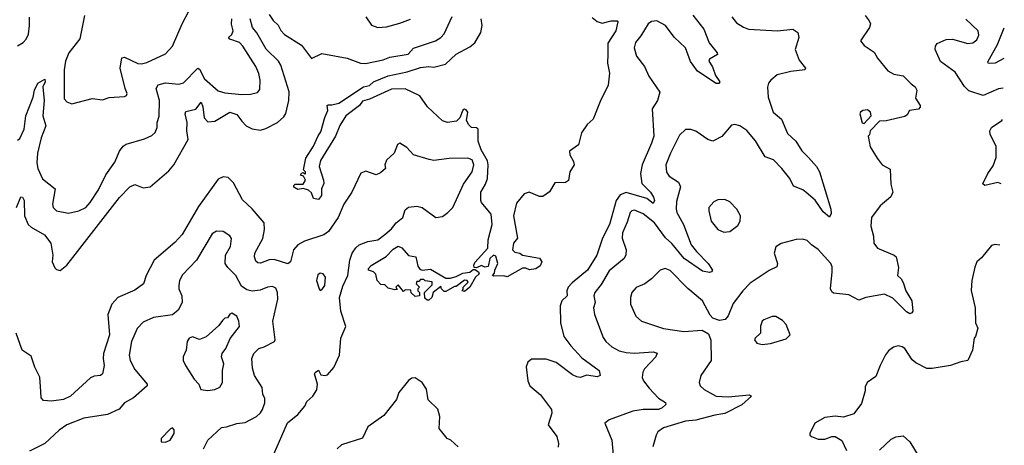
# Model space of a CAD drawing. Extents: x 1690054 to 1842981, y 782881 to 914114.
# Tile 506 of 656: x 1834078 to 1839870, y 794015 to 796520. Entities that reach past the tile are written whole.
import ezdxf

# ---------------------------------------------------------------- set-up
doc = ezdxf.new("R2010")
doc.units = 0

msp = doc.modelspace()

# ---------------------------------------------------------------- linework, layer by layer
at = {"layer": '0CON10XD'}
for points in [[(1834459.2, 796545), (1834432.3, 796407.7), (1834366.7, 796325), (1834347.2, 796275), (1834340, 796225), (1834338.9, 796055), (1834355, 796035.6), (1834385, 796025.6), (1834505, 796055.8), (1834565, 796048.8), (1834605, 796062), (1834695, 796068), (1834706.9, 796073.1), (1834710.8, 796085), (1834698.6, 796115), (1834668.2, 796235), (1834678.8, 796295), (1834695, 796300), (1834773, 796263), (1834795, 796261.1), (1834825, 796267.8), (1834935, 796318.9), (1834976.7, 796365), (1835033.8, 796496.2), (1835075.8, 796574.2)], [(1835545, 796550), (1835568.5, 796515), (1835598.2, 796488.2), (1835615, 796456.5), (1835635, 796432.2), (1835735, 796370.4), (1835795, 796290.8), (1835855, 796321.4), (1836005, 796294), (1836082.5, 796265), (1836111.8, 796261.8), (1836215.3, 796284.7), (1836255, 796299.5), (1836362.5, 796317.5), (1836395, 796352.2), (1836523.8, 796395), (1836554.6, 796415.4), (1836575, 796437.5), (1836621.8, 796538.2)], [(1836115, 796537.7), (1836147.1, 796487.1), (1836185, 796473.3), (1836235, 796477.3), (1836315, 796500), (1836376.8, 796523.2)], [(1838037.6, 796547.6), (1838102.8, 796465), (1838134.7, 796384.7), (1838180, 796325), (1838182.5, 796315), (1838135, 796288), (1838132, 796275), (1838152.6, 796242.6), (1838171.9, 796191.9), (1838197.5, 796155), (1838190, 796145), (1838175, 796144), (1838065, 796216.7), (1838024, 796274), (1837994.9, 796354.9), (1837927.7, 796417.7), (1837876.1, 796485), (1837825, 796513.1), (1837795, 796509.1), (1837775, 796495.6), (1837732.7, 796425), (1837701.1, 796385), (1837693.3, 796355), (1837705.6, 796305), (1837752.9, 796245), (1837778, 796188), (1837843.9, 796093.9), (1837830, 796045), (1837799.2, 795995), (1837807.5, 795835), (1837795, 795792.5), (1837739.3, 795665), (1837729.2, 795615), (1837738.2, 795555), (1837787.8, 795505), (1837807.1, 795475), (1837811.4, 795455), (1837805, 795438.8), (1837767.7, 795467.7), (1837645, 795503.1), (1837610.3, 795489.7), (1837587.5, 795455), (1837548.3, 795315), (1837506, 795235), (1837472.7, 795135), (1837417.5, 795045), (1837328, 794972), (1837304.5, 794945), (1837296.5, 794925), (1837298.5, 794895), (1837267.3, 794865), (1837256.7, 794835), (1837258.9, 794735), (1837278.9, 794655), (1837319.7, 794599.7), (1837385, 794529.4), (1837486.9, 794455), (1837492, 794425), (1837475, 794417.8), (1837415, 794426.9), (1837375, 794414.5), (1837355, 794417.3), (1837329.2, 794429.2), (1837232.9, 794502.9), (1837175, 794522.5), (1837088.2, 794521.8), (1837067.1, 794505), (1837056.9, 794476.9), (1837067.5, 794395), (1837079.1, 794365), (1837141.3, 794311.3), (1837206.2, 794225), (1837207.3, 794205), (1837187.1, 794135), (1837236.8, 794066.8), (1837248.2, 794025), (1837246.2, 794003.8)], [(1838266.4, 796536.4), (1838295, 796502.5), (1838335.4, 796475.4), (1838365, 796464.6), (1838535, 796454.5), (1838625, 796464.4), (1838656.2, 796445), (1838661.2, 796415), (1838640, 796345), (1838662.3, 796282.3), (1838700, 796235), (1838697.5, 796225), (1838615, 796215.2), (1838534.2, 796195.8), (1838497.1, 796165), (1838483.8, 796146.2), (1838477.6, 796122.4), (1838480.4, 796065), (1838510.6, 795975), (1838560, 795935), (1838595, 795850.6), (1838642.9, 795805), (1838678.8, 795748.8), (1838718.2, 795708.2), (1838766.1, 795656.1), (1838783.3, 795625), (1838848.9, 795405), (1838850.6, 795379.4), (1838842.5, 795357.5), (1838805, 795388.5), (1838757.5, 795457.5), (1838705, 795503.8), (1838685, 795517.7), (1838629.5, 795539.5), (1838608.2, 795585), (1838560.8, 795645), (1838511.9, 795695), (1838462.5, 795712.5), (1838407.1, 795807.1), (1838355, 795867.1), (1838315, 795896.2), (1838285, 795902.2), (1838265, 795899.2), (1838207.4, 795832.6), (1838155, 795806), (1838125, 795815.8), (1838055, 795864.4), (1838025, 795874.3), (1837995, 795874.2), (1837960.1, 795839.9), (1837905.4, 795735), (1837879.6, 795665), (1837882, 795622), (1837898.3, 795598.3), (1837954.1, 795564.1), (1837965.4, 795535.4), (1837940.8, 795449.2), (1837938.7, 795405), (1837944, 795385), (1837982.2, 795315), (1838028.2, 795195), (1838058.8, 795155), (1838128.8, 795085), (1838153.8, 795045), (1838146.7, 795035), (1838135, 795031.9), (1838095, 795040), (1837986, 795115), (1837915, 795201.8), (1837876.5, 795236.5), (1837813, 795325), (1837745, 795377.5), (1837695, 795398), (1837678, 795395), (1837668.2, 795385), (1837651.7, 795328.3), (1837623.4, 795265), (1837622, 795235), (1837644.7, 795164.7), (1837643.6, 795136.4), (1837633.6, 795115), (1837545, 795041.8), (1837497.7, 794962.3), (1837460.4, 794915), (1837454.6, 794895), (1837463.3, 794855), (1837453.1, 794825), (1837460, 794785), (1837510.2, 794650.2), (1837526.1, 794626.1), (1837560.8, 794595), (1837605, 794570.9), (1837645, 794561.1), (1837695, 794556.5), (1837804.6, 794564.6), (1837827.6, 794557.6), (1837820.5, 794535), (1837753.8, 794465), (1837743.8, 794445), (1837740.4, 794415), (1837748.2, 794395), (1837780.8, 794350.8), (1837835, 794292), (1837877.6, 794267.6), (1837879.2, 794255), (1837857.8, 794235), (1837834.8, 794225.2), (1837745, 794225.3), (1837683.8, 794216.2), (1837545.6, 794164.4), (1837520, 794145), (1837561.4, 794045), (1837572.2, 793915)], [(1839052, 796545), (1839075, 796513.3), (1839082.5, 796495), (1839077.5, 796475), (1839024.3, 796395), (1839045, 796367.5), (1839105, 796328.8), (1839123.3, 796293.3), (1839185, 796218.8), (1839219.5, 796199.5), (1839275, 796190), (1839321.7, 796141.7), (1839346.2, 796125), (1839356.2, 796105), (1839348.3, 796058.3), (1839375.8, 796015), (1839375.6, 796004.4), (1839365, 795994), (1839312.5, 795985), (1839299.3, 795960.7), (1839285, 795950), (1839175.8, 795924.2), (1839136.4, 795923.6), (1839080, 795865), (1839077, 795843), (1839070, 795835), (1839081.2, 795771.2), (1839121.2, 795705), (1839151.2, 795665), (1839199.5, 795639.5), (1839202.1, 795552.1), (1839214.2, 795505), (1839202.3, 795477.7), (1839138.8, 795425), (1839089.2, 795355), (1839085.8, 795305), (1839100, 795245), (1839101.9, 795205), (1839125, 795174.4), (1839222.5, 795135), (1839233.3, 795125), (1839248.3, 795061.7), (1839241.2, 795015), (1839263.3, 794995), (1839274.1, 794974.1), (1839291.4, 794925), (1839326.9, 794865), (1839332.5, 794805), (1839326.2, 794793.8), (1839315, 794789.4), (1839295, 794800), (1839215, 794881.1), (1839165, 794904.3), (1839055, 794884), (1839015, 794868.8), (1838955, 794901.4), (1838865, 794910), (1838855, 794917.5), (1838848, 794935), (1838857.3, 795035), (1838857, 795065), (1838849.7, 795085), (1838775, 795167.1), (1838735, 795194.2), (1838709.8, 795219.8), (1838685, 795228.6), (1838645, 795227.1), (1838557, 795203), (1838526.2, 795183.8), (1838516, 795145), (1838536.7, 795085), (1838532.5, 795065), (1838486, 795044), (1838375, 794969.1), (1838332.7, 794925), (1838275, 794849.2), (1838245, 794777.1), (1838227.1, 794755), (1838195, 794750.4), (1838155, 794763.5), (1838140, 794780), (1838095, 794865.7), (1838008.1, 794938.1), (1837905, 795044.2), (1837875, 795055.7), (1837845, 795046), (1837794.2, 794995), (1837755, 794965.6), (1837705, 794944.3), (1837679.2, 794915), (1837671.4, 794885), (1837671.4, 794845), (1837702.5, 794775), (1837735, 794745.8), (1837865, 794702.9), (1837985, 794683.8), (1838093.6, 794693.6), (1838130.3, 794670.3), (1838143.1, 794633.1), (1838146.2, 794513.8), (1838084.5, 794425.5), (1838074.3, 794385), (1838080.6, 794365), (1838105, 794343.3), (1838174, 794305), (1838245, 794300.6), (1838371.2, 794311.2), (1838383.3, 794305), (1838325.9, 794254.1), (1838225, 794201.5), (1838167, 794193), (1838055, 794163.6), (1837995, 794157.1), (1837865, 794118.1), (1837832.5, 794095), (1837821.9, 794075), (1837801.9, 794005)], [(1834059.4, 795415), (1834085, 795478), (1834095, 795476.2), (1834105, 795456.7), (1834106.9, 795365), (1834128.5, 795315), (1834145, 795299.2), (1834224.5, 795254.5), (1834262, 795205), (1834273.4, 795135), (1834269.6, 795095), (1834285, 795058.8), (1834295, 795048.8), (1834315, 795043.8), (1834355.6, 795075), (1834390.3, 795119.7), (1834665, 795474.4), (1834725, 795536.9), (1834755, 795549.1), (1834805, 795531.3), (1834845, 795536.9), (1834955, 795630.4), (1834985, 795666.4), (1835069.6, 795815), (1835061.4, 795865), (1835063.1, 795915), (1835051.8, 795965), (1835055, 795979.2), (1835115, 795993.8), (1835145, 796033.8), (1835155, 796007.5), (1835163.1, 795943.1), (1835185, 795917.9), (1835225, 795923.4), (1835315, 795975.2), (1835355, 795961.6), (1835385, 795922.9), (1835410.4, 795895), (1835445, 795876.8), (1835495, 795870), (1835525, 795879.1), (1835595, 795915.7), (1835632, 795948), (1835642.5, 795967.5), (1835661.6, 796045), (1835662.9, 796095), (1835615, 796253.3), (1835600.7, 796275), (1835527, 796347), (1835473, 796443), (1835447.8, 796475), (1835432.9, 796525)], [(1834065, 796366), (1834097.5, 796385), (1834116.5, 796405), (1834129.1, 796435), (1834134.7, 796485.3), (1834136.4, 796535)], [(1834065, 795811.5), (1834078.4, 795821.6), (1834103.3, 795875), (1834114.9, 795955.1), (1834156.9, 796065), (1834165, 796105.7), (1834185, 796145.5), (1834225, 796170), (1834227.1, 796155), (1834213.5, 796125), (1834222.2, 796045), (1834214.5, 795955), (1834232.2, 795895), (1834204.4, 795825.6), (1834182.4, 795735), (1834178, 795678), (1834184.3, 795644.3), (1834212.5, 795582.5), (1834287.1, 795525), (1834270.6, 795435), (1834274.6, 795414.6), (1834295, 795394.2), (1834365, 795382.2), (1834425, 795394.4), (1834466.9, 795415), (1834492.9, 795445), (1834541.3, 795518.7), (1834585, 795606.9), (1834637.7, 795682.3), (1834665, 795746), (1834685.7, 795775), (1834705, 795788.2), (1834811.7, 795818.3), (1834855, 795838.6), (1834875, 795856.2), (1834886.7, 795885), (1834887.1, 795915), (1834897.4, 795952.6), (1834900.4, 796045), (1834880, 796115), (1834892.8, 796137.2), (1834935, 796147.5), (1835015, 796141.1), (1835041.7, 796148.3), (1835125, 796234), (1835135, 796228.8), (1835165, 796172.7), (1835245, 796101.5), (1835285, 796090), (1835385, 796080.5), (1835435, 796081.9), (1835477.7, 796092.3), (1835490.8, 796109.2), (1835493.3, 796165), (1835485, 796203.3), (1835467.9, 796245), (1835391.2, 796365), (1835370, 796385), (1835314.4, 796405), (1835305.7, 796415), (1835325, 796433.6), (1835333.1, 796455), (1835323.6, 796493.6), (1835325.3, 796525)], [(1837445, 796532), (1837475, 796508.8), (1837505, 796500), (1837557, 796513), (1837592.5, 796512.5), (1837596.7, 796506.7), (1837585, 796454), (1837537.9, 796382.1), (1837537.8, 796317.8), (1837535.4, 796265), (1837548.1, 796205), (1837540.6, 796135), (1837492.4, 796037.6), (1837451.2, 795935), (1837417, 795903), (1837383.3, 795855), (1837366.1, 795783.9), (1837313, 795747), (1837313.3, 795725), (1837336.7, 795685), (1837338.8, 795665), (1837313.8, 795625), (1837305.7, 795574.3), (1837287.7, 795562.3), (1837225, 795560), (1837193.9, 795506.1), (1837155, 795480), (1837135, 795478.8), (1837075, 795504.2), (1837045, 795496), (1837000.7, 795439.3), (1836982, 795365), (1837006.7, 795235), (1836983.3, 795205), (1836977.5, 795165), (1836991.2, 795151.2), (1837020, 795145), (1837035, 795133.3), (1837135.9, 795115.9), (1837150, 795095), (1837139.3, 795070.7), (1837115, 795053.3), (1837077, 795047), (1837055, 795057.5), (1837035, 795057.5), (1836945, 795007.5), (1836925, 795013.3), (1836865, 795010), (1836860, 795015), (1836871.7, 795028.3), (1836872.5, 795045), (1836890, 795085), (1836878.3, 795128.3), (1836865, 795133.3), (1836844, 795115), (1836833.6, 795066.4), (1836815, 795063.3), (1836795, 795072.5), (1836765, 795060), (1836750.7, 795060.7), (1836748.8, 795075), (1836755, 795090), (1836832, 795175), (1836834.5, 795225), (1836857.3, 795315), (1836850.8, 795375), (1836795, 795443.3), (1836791.4, 795455), (1836791.1, 795505), (1836818.6, 795551.4), (1836829.7, 795585), (1836834, 795665), (1836829, 795689), (1836793.1, 795755), (1836775.4, 795805), (1836775.6, 795875.6), (1836765, 795884), (1836735, 795886.2), (1836720.3, 795900.3), (1836706.4, 795926.4), (1836713.8, 795975), (1836705, 795990), (1836695, 795993.3), (1836685, 795986.7), (1836666.8, 795943.2), (1836648, 795922), (1836595, 795915.5), (1836565, 795925.5), (1836476.6, 796006.6), (1836431.9, 796071.9), (1836345, 796113.6), (1836265, 796111.1), (1836135, 796052.5), (1836095, 796041.2), (1836077.5, 796015), (1835995.5, 795954.5), (1835961.8, 795898.2), (1835935.6, 795835), (1835848.3, 795691.7), (1835839.2, 795655), (1835865.4, 795575.4), (1835866.5, 795555), (1835853.3, 795525), (1835852.5, 795485), (1835835, 795462), (1835806.7, 795466.7), (1835795, 795500), (1835777, 795517), (1835745, 795526.7), (1835715, 795521.2), (1835690, 795535), (1835690, 795545), (1835698.3, 795551.7), (1835745, 795552.5), (1835760, 795575), (1835748.3, 795598.3), (1835730, 795605), (1835735, 795617.5), (1835745, 795620), (1835755, 795610), (1835760, 795615), (1835760, 795625), (1835747, 795637), (1835761.2, 795705), (1835806, 795775), (1835834, 795836), (1835849.2, 795860.8), (1835872, 795945), (1835891.2, 795985), (1835887.5, 796015), (1835891.7, 796018.3), (1835915, 796018), (1835955, 796029.2), (1836100.8, 796125), (1836136.4, 796133.6), (1836160, 796155), (1836245, 796190.4), (1836357.8, 796212.2), (1836435, 796238.5), (1836485, 796244.3), (1836515, 796240), (1836582.5, 796257.5), (1836645, 796316.9), (1836725, 796360), (1836755, 796384), (1836790.8, 796445), (1836799.2, 796485), (1836792, 796525)], [(1839862.8, 796116.9), (1839835, 796112.9), (1839745, 796074.5), (1839661.7, 796101.7), (1839636, 796126), (1839581.9, 796211.9), (1839495, 796274.3), (1839464, 796344), (1839466.2, 796365), (1839475, 796379.1), (1839527.1, 796402.9), (1839565, 796404.6), (1839655, 796379.1), (1839685, 796384.4), (1839707.6, 796402.4), (1839720.3, 796429.7), (1839716.9, 796455), (1839643.9, 796523.9)], [(1839866.4, 796292.4), (1839815.8, 796265), (1839785, 796261.8), (1839774.6, 796264.6), (1839772.4, 796272.4), (1839830.8, 796375), (1839870, 796471.4)], [(1839045, 795910), (1839087.5, 795955), (1839082.5, 795975), (1839065, 795990), (1839037.5, 795985), (1839023.3, 795975), (1839020, 795965), (1839033, 795913), (1839045, 795910)], [(1839851.4, 795554.7), (1839831.3, 795561.3), (1839755, 795543.3), (1839743.3, 795553.3), (1839773.3, 795615), (1839805, 795660), (1839822, 795708), (1839822.5, 795775), (1839787.8, 795845), (1839784.4, 795865), (1839794.4, 795885), (1839855, 795927.5), (1839859.1, 795932.4)], [(1835572.3, 793962.3), (1835652.9, 794147.1), (1835715, 794195.6), (1835754.6, 794245), (1835767.9, 794272.1), (1835802.5, 794305), (1835825, 794342), (1835830.4, 794375), (1835812.9, 794435), (1835815.7, 794444.3), (1835835, 794457.5), (1835850.3, 794430.3), (1835875, 794425.9), (1835889.4, 794430.6), (1835925, 794472), (1835958.9, 794545), (1835967.7, 794645), (1835996, 794715), (1835967.3, 794805), (1835959.3, 794885), (1835978, 794952), (1836008.7, 795015), (1836020.5, 795105), (1836033.7, 795146.3), (1836055, 795177.2), (1836075.5, 795194.5), (1836125, 795214.1), (1836185, 795225.3), (1836225, 795255.4), (1836265, 795290), (1836293.5, 795325), (1836332.2, 795355), (1836345, 795401.2), (1836365, 795416.9), (1836415, 795421.9), (1836445, 795415.6), (1836525, 795355.8), (1836565, 795360.8), (1836597.1, 795385), (1836625.6, 795415), (1836688.8, 795551.2), (1836740, 795625), (1836749.6, 795665), (1836739.4, 795695), (1836715, 795705.6), (1836605, 795703.2), (1836515, 795692.1), (1836486.2, 795696.2), (1836394.1, 795724.1), (1836355, 795768), (1836315, 795793.8), (1836301.2, 795785), (1836281.2, 795735), (1836235, 795692.5), (1836226.7, 795665), (1836230, 795645), (1836200.7, 795619.3), (1836175, 795606.7), (1836115, 795628.8), (1836085, 795616.7), (1836032.7, 795505), (1835984.6, 795435), (1835952.2, 795355), (1835895, 795274.2), (1835866.7, 795253.3), (1835753.8, 795216.2), (1835714.4, 795195), (1835688.8, 795165), (1835670.5, 795095), (1835655, 795082.5), (1835575, 795108.7), (1835545, 795106.7), (1835495, 795087.5), (1835478.9, 795088.9), (1835467.8, 795097.8), (1835459.3, 795125), (1835460.5, 795145), (1835507.3, 795232.7), (1835517.2, 795285), (1835515.5, 795325), (1835445, 795406.7), (1835389, 795459), (1835335, 795560.8), (1835305, 795591.4), (1835275, 795595.6), (1835245, 795580.6), (1835129.2, 795420.8), (1835034.5, 795255.5), (1834990.7, 795209.3), (1834868.2, 795105), (1834821.8, 795015), (1834805.8, 794965), (1834755, 794928.6), (1834654.6, 794885.4), (1834620, 794845), (1834597.3, 794785), (1834605.3, 794665), (1834571.2, 794555), (1834568.6, 794525), (1834574.6, 794485), (1834564.4, 794435), (1834553.8, 794426.2), (1834515, 794421.4), (1834495, 794411.8), (1834376.7, 794303.3), (1834335, 794283.9), (1834264.6, 794274.6), (1834218.3, 794278.3), (1834204.4, 794295), (1834201.5, 794331.5), (1834196.6, 794416.6), (1834166, 794475), (1834145, 794540), (1834093.3, 794575), (1834057.3, 794675)], [(1838219.2, 795269.2), (1838255, 795272.5), (1838301.7, 795308.3), (1838316, 795335), (1838318.8, 795365), (1838296.2, 795405), (1838255, 795447.5), (1838225, 795460.8), (1838185, 795460), (1838161.7, 795448.3), (1838132.5, 795415), (1838131.1, 795395), (1838145, 795333.3), (1838185, 795284.2), (1838219.2, 795269.2)], [(1835160, 793995), (1835184.4, 794045), (1835265, 794120), (1835295, 794123.1), (1835355, 794144.2), (1835405, 794150), (1835471.2, 794185), (1835495, 794206.2), (1835505.6, 794225), (1835520.6, 794265), (1835520.6, 794290.6), (1835508.8, 794315), (1835504.3, 794355), (1835459.4, 794425), (1835448.3, 794468.3), (1835444.1, 794525.9), (1835454.5, 794555), (1835484.7, 794585.3), (1835516.4, 794593.6), (1835576.7, 794625), (1835580, 794635), (1835566.3, 794746.3), (1835597.2, 794875), (1835594, 794914), (1835585, 794939.2), (1835565, 794950.6), (1835535, 794945.5), (1835492.6, 794927.4), (1835445, 794922.7), (1835415, 794930.4), (1835382.5, 794952.5), (1835349.5, 795015), (1835302, 795062), (1835287.5, 795085), (1835287.8, 795135), (1835317.8, 795185), (1835323, 795233), (1835315, 795248), (1835275, 795274.2), (1835235, 795274.4), (1835210.2, 795259.8), (1835117.1, 795105), (1835035, 795017.5), (1835018.2, 794985), (1835013.6, 794955), (1835014.6, 794935), (1835031.8, 794895), (1835033.9, 794856.1), (1835010.5, 794809.5), (1834976.6, 794783.4), (1834865, 794766.2), (1834805, 794740), (1834768.3, 794701.7), (1834735.5, 794625), (1834722.2, 794545), (1834727.5, 794515), (1834755, 794461.1), (1834827.5, 794375), (1834827.5, 794365), (1834748, 794295), (1834693.8, 794265), (1834662.1, 794227.9), (1834595, 794196.9), (1834455, 794175.6), (1834355.8, 794135), (1834309.4, 794105), (1834225, 794025.8), (1834135, 793981.2)], [(1836485, 794870), (1836475, 794870), (1836461.7, 794881.7), (1836460, 794915), (1836505, 794960), (1836505, 794977.5), (1836463, 794983), (1836455, 794990), (1836435, 794990), (1836425, 794980), (1836415, 794980), (1836410, 794965), (1836430, 794945), (1836420, 794935), (1836420, 794925), (1836430, 794915), (1836430, 794895), (1836405, 794890), (1836381.7, 794911.7), (1836378.3, 794928.3), (1836345, 794930), (1836335, 794920), (1836305, 794960), (1836290, 794945), (1836298.3, 794931.7), (1836285, 794930), (1836245, 794940), (1836225, 794960), (1836201.7, 794961.7), (1836180, 794985), (1836173, 795023), (1836160, 795035), (1836130, 795045), (1836130, 795055), (1836145, 795072.5), (1836233.4, 795126.6), (1836275, 795169.2), (1836305, 795187.1), (1836325, 795176.7), (1836365, 795132.5), (1836407.5, 795125), (1836420, 795070), (1836432, 795052), (1836445, 795046.7), (1836495, 795051.2), (1836585, 794998.6), (1836611.7, 794998.3), (1836645, 795007.8), (1836685, 795028.1), (1836725, 795033.3), (1836745, 795050), (1836755, 795050), (1836776.4, 795036.4), (1836780, 795025), (1836758.8, 795005), (1836726.7, 794945), (1836695, 794920), (1836680, 794925), (1836687.5, 794932.5), (1836687.5, 794945), (1836716.7, 794975), (1836710, 794985), (1836695, 794986.2), (1836645, 794950), (1836635, 794950), (1836585, 794920), (1836575, 794920), (1836560, 794935), (1836555, 794950), (1836510, 794915), (1836502.5, 794885), (1836485, 794870)], [(1839844, 795192.6), (1839815, 795196.2), (1839795, 795190), (1839735, 795117.5), (1839707.5, 795095), (1839696.1, 795063.9), (1839678.9, 794985), (1839675.7, 794925.7), (1839698, 794825), (1839700.8, 794735), (1839714.2, 794705), (1839700, 794655), (1839693.3, 794645), (1839682, 794575), (1839656.1, 794513.9), (1839615, 794506), (1839553.9, 794483.9), (1839445, 794466.9), (1839415, 794467.1), (1839350.2, 794500.2), (1839328.9, 794518.9), (1839285, 794583.8), (1839270, 794595), (1839245, 794600), (1839217.3, 794592.7), (1839188.8, 794571.2), (1839171.7, 794548.3), (1839139.2, 794485), (1839115, 794420), (1839062.5, 794385), (1839050.7, 794359.3), (1839051.2, 794335), (1839029.1, 794260.9), (1838985, 794200), (1838925, 794181.2), (1838875, 794186.2), (1838815, 794178), (1838756.2, 794145), (1838726.7, 794085), (1838726.7, 794075), (1838735, 794066.7), (1838775, 794052), (1838815, 794051.4), (1838855, 794065.8), (1838875.8, 794065.8), (1838915, 794042.5), (1838941.2, 793985)], [(1835845, 794926.7), (1835855, 794930), (1835872, 794955), (1835876.7, 795005), (1835863.6, 795023.6), (1835845, 795027.5), (1835831.7, 795018.3), (1835822.9, 794985), (1835838.8, 794935), (1835845, 794926.7)], [(1835185, 794337.5), (1835225, 794344.2), (1835255, 794356.2), (1835271.4, 794385), (1835271.1, 794455), (1835278.2, 794495), (1835265.4, 794535), (1835269.6, 794555), (1835290.9, 794585), (1835316.8, 794643.2), (1835370, 794715), (1835367.5, 794745), (1835356.2, 794775), (1835325, 794792.5), (1835313.6, 794786.4), (1835300, 794765), (1835285, 794762.5), (1835270.5, 794749.5), (1835249.7, 794720.3), (1835175, 794652.5), (1835135, 794638.5), (1835095, 794652.6), (1835075.5, 794645), (1835063.1, 794625), (1835056.7, 794575), (1835040, 794535), (1835038.8, 794515), (1835054, 794485), (1835103.8, 794405), (1835131.2, 794375), (1835144.1, 794344.1), (1835185, 794337.5)], [(1838445, 794608.8), (1838495, 794614), (1838587.5, 794642.5), (1838610, 794665), (1838586.7, 794725), (1838565, 794748.8), (1838525, 794773.8), (1838505, 794773.8), (1838455.8, 794754.2), (1838446.2, 794745), (1838436.4, 794716.4), (1838436.7, 794675), (1838404.3, 794645.7), (1838400, 794635), (1838415, 794616.7), (1838445, 794608.8)], [(1836658, 794005), (1836615, 794044.3), (1836592.5, 794055), (1836544.6, 794114.6), (1836550, 794185), (1836537.5, 794227.5), (1836481.7, 794281.7), (1836470, 794345), (1836445.3, 794385.3), (1836405, 794411.9), (1836385, 794410), (1836365, 794396.7), (1836308.8, 794325), (1836293.8, 794285), (1836220.2, 794189.8), (1836125, 794124.4), (1836095, 794057.3), (1835971.7, 794018.3), (1835946.4, 793995)], [(1834935, 794033.3), (1834962.5, 794045), (1834985.9, 794084.1), (1834986.4, 794106.4), (1834977.5, 794117.5), (1834965, 794112.5), (1834910, 794055), (1834910, 794035), (1834935, 794033.3)], [(1839135, 793985.8), (1839205, 794051.2), (1839232.5, 794065), (1839275, 794071.2), (1839315, 794036.2), (1839369.2, 793945)]]:
    msp.add_lwpolyline(points, dxfattribs=at)

doc.saveas('drawing.dxf')
